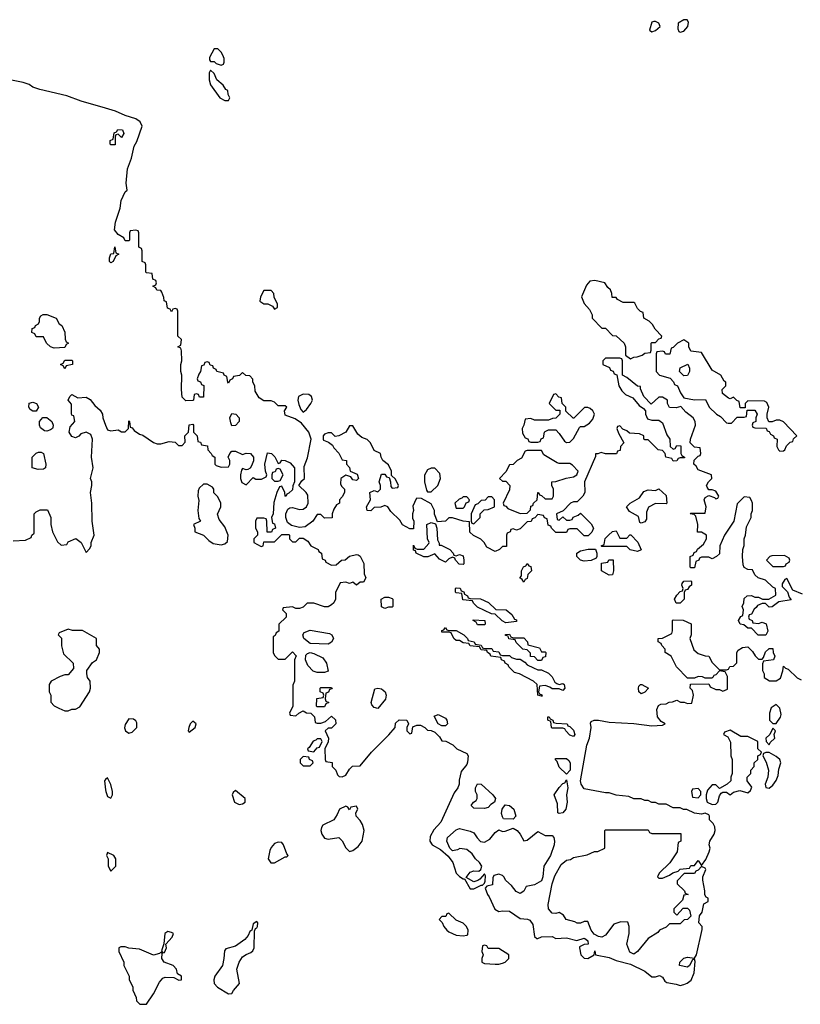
# Model space of a CAD drawing. Header units: inches. Extents: x 2601682 to 2755810, y 449311 to 584050.
# Tile 466 of 505: x 2719517 to 2723905, y 571373 to 576909. Entities that reach past the tile are written whole.
import ezdxf

# ---------------------------------------------------------------- set-up
doc = ezdxf.new("R2010")
doc.units = ezdxf.units.IN
doc.header["$MEASUREMENT"] = 0
doc.layers.add('C7517', color=7, linetype='Continuous')
doc.layers.add('C7527', color=7, linetype='Continuous')

msp = doc.modelspace()

# ---------------------------------------------------------------- linework, layer by layer
at = {"layer": 'C7517', "color": 2, "elevation": 2}
for points in [[(2720000, 576410.8), (2719862, 576450), (2719781.2, 576481.2), (2719630, 576517), (2719590, 576529.7), (2719570, 576544.5), (2719536, 576556), (2719462, 576570)], [(2719480.4, 573979.6), (2719550, 573982), (2719582, 573998), (2719586, 574010), (2719598, 574022), (2719598, 574130), (2719610, 574142), (2719632.7, 574152.7), (2719672.7, 574152.7), (2719692, 574110), (2719692, 574070), (2719702, 574030), (2719730, 573974), (2719750, 573954), (2719782, 573958), (2719790, 573974), (2719831.6, 573991.6), (2719862, 573970), (2719890, 573914), (2719910, 573934), (2719918, 573950), (2719918, 573970), (2719935.3, 574010), (2719924, 574090), (2719922, 574190), (2719915.3, 574250), (2719922, 574290), (2719922, 574310), (2719915.3, 574330), (2719929.3, 574390), (2719921.2, 574450), (2719926.6, 574550), (2719916.6, 574576.6), (2719890, 574589.2), (2719859.8, 574580.2), (2719850, 574568), (2719830, 574558), (2719810, 574566), (2719795.3, 574590), (2719800.4, 574619.6), (2719826, 574650), (2719822, 574682), (2719810, 574686), (2719807.3, 574692.7), (2719807.3, 574747.3), (2719788.7, 574770), (2719798, 574790), (2719810, 574802), (2719843.6, 574783.6), (2719890, 574786), (2719914, 574774), (2719939.6, 574739.6), (2719970, 574714), (2719982, 574690), (2719984.7, 574670), (2720000, 574628.8)], [(2720000, 572636), (2719994, 572630), (2720000, 572578.5)]]:
    msp.add_lwpolyline(points, dxfattribs=at)
for points in [[(2719710, 575062), (2719690, 575068.7), (2719668, 575090), (2719650, 575126), (2719610, 575126), (2719602, 575142), (2719586, 575150), (2719587.3, 575172.7), (2719602, 575178), (2719606, 575190), (2719622, 575198), (2719628, 575212), (2719628.9, 575231.1), (2719636.4, 575243.6), (2719649.1, 575250.9), (2719669.2, 575250.8), (2719722, 575230), (2719738, 575198), (2719754, 575190), (2719771.1, 575151.1), (2719772.7, 575112.7), (2719778, 575098), (2719792, 575090), (2719778, 575082), (2719770, 575066)], [(2719770, 574946), (2719762, 574962), (2719746, 574970), (2719762, 574978), (2719770, 574994), (2719810, 574994), (2719814, 574990), (2719814, 574970), (2719778, 574962)], [(2719590, 574708), (2719576.4, 574716.4), (2719568, 574730), (2719570, 574752), (2719590, 574758), (2719611.1, 574751.1), (2719622, 574730), (2719610, 574708)], [(2719670, 574595.3), (2719656.4, 574596.4), (2719634.6, 574614.6), (2719628.9, 574628.9), (2719628, 574650), (2719647.3, 574672.7), (2719670, 574672), (2719698, 574650), (2719704.7, 574630), (2719703.6, 574616.4), (2719702, 574610), (2719690, 574602)], [(2719620.2, 574380.2), (2719588, 574390), (2719588, 574450), (2719608.9, 574471.1), (2719623.1, 574476.9), (2719636.9, 574476.9), (2719651.3, 574470), (2719664.7, 574410), (2719662, 574390), (2719650, 574382)], [(2719790, 573482), (2719738, 573462), (2719734, 573450), (2719751.3, 573431.3), (2719751.1, 573388.9), (2719763.5, 573343.5), (2719818, 573290), (2719819.6, 573260.4), (2719790, 573226), (2719770, 573226), (2719743.6, 573216.4), (2719694, 573190), (2719682, 573170), (2719682, 573130), (2719692, 573110), (2719692, 573072), (2719711.6, 573051.6), (2719736.9, 573036.9), (2719770, 573022), (2719790, 573022), (2719810, 573032), (2719830, 573032), (2719854.6, 573045.4), (2719908.7, 573130), (2719915.3, 573150), (2719913.2, 573190), (2719899, 573210), (2719894, 573230), (2719895.3, 573250), (2719925.6, 573294.4), (2719948, 573310), (2719966, 573350), (2719966, 573370), (2719948, 573390), (2719948, 573430), (2719870, 573474.5), (2719814.6, 573474.6)]]:
    msp.add_lwpolyline(points, close=True, dxfattribs=at)
at = {"layer": 'C7527', "color": 2, "elevation": 2}
for points in [[(2723090, 576899.3), (2723081.4, 576898.6), (2723070, 576895.3), (2723058, 576850), (2723070, 576841), (2723090, 576847.3), (2723117.2, 576870), (2723108.7, 576890)], [(2723250, 576909), (2723218, 576890), (2723216.9, 576856.9), (2723222, 576842), (2723230, 576838), (2723250, 576844), (2723272.3, 576870), (2723276, 576896), (2723268.7, 576908.7)], [(2720630, 576746), (2720610, 576746), (2720583.6, 576696.4), (2720583.6, 576683.6), (2720590, 576674), (2720610, 576674), (2720622, 576662), (2720650, 576654), (2720662, 576658), (2720666, 576670), (2720666, 576690), (2720658, 576710), (2720650, 576726)], [(2720590, 576626), (2720582, 576610), (2720582, 576570), (2720590, 576542), (2720642, 576470), (2720670, 576454), (2720690, 576454), (2720698, 576470), (2720688, 576488), (2720686, 576510), (2720676.4, 576516.4), (2720660.4, 576540.4), (2720626, 576570), (2720610, 576606)], [(2720090, 576246), (2720070, 576266), (2720058, 576262), (2720054, 576250), (2720054, 576206), (2720050, 576206), (2720030, 576206), (2720026, 576210), (2720026, 576230), (2720042, 576238), (2720047.3, 576272.7), (2720062, 576278), (2720068.7, 576291.3), (2720094, 576290), (2720102, 576270)], [(2720030, 575542), (2720022, 575550), (2720021.2, 575570), (2720030, 575592), (2720046, 575594), (2720051.3, 575631.3), (2720058, 575598), (2720074, 575590), (2720058, 575582), (2720042, 575550)], [(2722750, 575442), (2722721, 575439), (2722703.6, 575416.4), (2722674, 575350), (2722690, 575314), (2722719.6, 575279.6), (2722734, 575250), (2722734, 575230), (2722790, 575174), (2722810, 575174), (2722850, 575134), (2722870, 575132), (2722914, 575090), (2722922, 575070), (2722922, 575022), (2722950, 575002), (2722968.4, 575011.6), (2722987.3, 575012.7), (2723016.4, 575023.6), (2723030, 575034), (2723062, 575038), (2723066, 575050), (2723066, 575090), (2723070, 575094), (2723090, 575094), (2723110, 575114), (2723122, 575118), (2723126, 575130), (2723088.9, 575168.9), (2723074.6, 575194.6), (2723054.6, 575214.6), (2723026, 575230), (2723022, 575262), (2723007.3, 575267.3), (2722990, 575286), (2722974.6, 575314.6), (2722970, 575318), (2722910, 575318), (2722876.4, 575336.4), (2722870, 575346), (2722847.3, 575347.3), (2722846, 575370), (2722838, 575390), (2722823.1, 575403.1), (2722806, 575430)], [(2720930, 575386), (2720890, 575386), (2720871.3, 575350), (2720866, 575326), (2720890, 575312), (2720912, 575312), (2720938, 575298), (2720950, 575282), (2720966, 575290), (2720966, 575310), (2720948, 575348), (2720946, 575370)], [(2723250, 575108), (2723214, 575090), (2723190, 575066), (2723178, 575062), (2723171.6, 575028.4), (2723148, 575028), (2723142, 575042), (2723130, 575046), (2723098, 575042), (2723094, 575030), (2723094, 574930), (2723114, 574910), (2723172.7, 574892.7), (2723192.7, 574872.7), (2723198, 574858), (2723214, 574850), (2723231.3, 574810), (2723250, 574782), (2723310, 574772), (2723372.7, 574772.7), (2723392, 574730), (2723434, 574690), (2723456.9, 574676.9), (2723490, 574642), (2723499.6, 574639.6), (2723519, 574641), (2723550, 574674), (2723590, 574674), (2723602, 574678), (2723606, 574714), (2723650, 574714), (2723662, 574690), (2723654, 574670), (2723654, 574650), (2723638, 574642), (2723634, 574630), (2723638, 574618), (2723650, 574614), (2723712.7, 574612.7), (2723718, 574598), (2723730, 574594), (2723738, 574578), (2723754, 574570), (2723758, 574558), (2723774, 574550), (2723772, 574510), (2723782, 574490), (2723790, 574482), (2723810, 574484.7), (2723818, 574490), (2723827.3, 574512.7), (2723847.3, 574532.7), (2723862, 574538), (2723867.3, 574552.7), (2723886, 574570), (2723810, 574648), (2723790, 574658), (2723770, 574658), (2723747.3, 574647.3), (2723727.3, 574647.3), (2723718, 574670), (2723718, 574690), (2723728.7, 574730), (2723717.2, 574757.2), (2723703.1, 574763.1), (2723610, 574766), (2723594, 574750), (2723594, 574726), (2723567.3, 574727.3), (2723562, 574762), (2723547.3, 574767.3), (2723530, 574786), (2723510, 574778), (2723500.4, 574780.4), (2723467.3, 574807.3), (2723466, 574830), (2723486, 574850), (2723486, 574870), (2723476.4, 574876.4), (2723458, 574910), (2723410, 574938), (2723350, 575038), (2723290, 575046), (2723278, 575070), (2723278, 575090)], [(2723250, 574906), (2723226, 574930), (2723228.9, 574951.1), (2723272, 574972), (2723282, 574950), (2723282, 574930), (2723270, 574908)], [(2721110, 574804), (2721084.7, 574790), (2721081, 574770), (2721085.4, 574745.4), (2721096.9, 574716.9), (2721110, 574702), (2721130, 574718), (2721154, 574750), (2721162, 574770), (2721158, 574790), (2721142, 574802)], [(2722530, 574806), (2722518, 574802), (2722494, 574750), (2722530, 574714), (2722552.7, 574712.7), (2722554, 574690), (2722531.3, 574668.7), (2722512.7, 574667.3), (2722490, 574658), (2722410, 574658), (2722390, 574666), (2722358, 574662), (2722351.6, 574628.4), (2722342, 574610), (2722343.6, 574583.6), (2722358, 574558), (2722372.7, 574552.7), (2722378, 574538), (2722390, 574534), (2722430, 574534), (2722442, 574538), (2722447.3, 574552.7), (2722462, 574558), (2722466, 574590), (2722470, 574594), (2722490, 574602), (2722530, 574602), (2722550, 574582), (2722579.6, 574539.6), (2722590, 574532), (2722610, 574534), (2722630, 574554), (2722663.1, 574616.9), (2722670, 574622), (2722690, 574622), (2722720.4, 574639.6), (2722738, 574662), (2722748, 574690), (2722738, 574710), (2722723.1, 574723.1), (2722710, 574728.7), (2722691.6, 574728.4), (2722631.6, 574668.4), (2722628.4, 574668.4), (2722587.3, 574707.3), (2722586, 574730), (2722566, 574750), (2722562, 574782), (2722547.3, 574787.3)], [(2720710, 574626), (2720703.1, 574643.1), (2720698, 574670), (2720710, 574694), (2720731.6, 574691.6), (2720751.1, 574671.1), (2720751.3, 574650), (2720730, 574628)], [(2722450, 574486), (2722370, 574486), (2722358, 574482), (2722336.9, 574443.1), (2722314, 574430), (2722291.6, 574408.4), (2722270, 574406), (2722250, 574366), (2722214, 574330), (2722230, 574314), (2722250, 574314), (2722271.3, 574290), (2722270, 574266), (2722234, 574190), (2722238, 574178), (2722250, 574174), (2722261, 574161), (2722330, 574132), (2722370, 574134), (2722387.3, 574152.7), (2722390, 574174), (2722402, 574178), (2722406, 574190), (2722426, 574210), (2722428.7, 574251.3), (2722434, 574250), (2722438, 574238), (2722450, 574234), (2722470, 574214), (2722510, 574214), (2722518, 574230), (2722518, 574270), (2722508, 574290), (2722508.7, 574311.3), (2722530, 574312), (2722589.1, 574330.9), (2722630, 574338), (2722648, 574350), (2722655.3, 574370), (2722624.7, 574404.7), (2722610, 574414), (2722550, 574414), (2722538, 574418), (2722463.1, 574463.1)], [(2720970, 574386), (2720958, 574382), (2720952.7, 574367.3), (2720938, 574362), (2720934, 574350), (2720934, 574330), (2720950, 574314), (2720970, 574314), (2720982, 574318), (2720998, 574350), (2720982, 574382)], [(2721850, 574388), (2721830, 574388), (2721810, 574378), (2721792.7, 574347.3), (2721792, 574310), (2721803.6, 574263.6), (2721810, 574254), (2721830, 574254), (2721868, 574290), (2721882, 574330), (2721878, 574358)], [(2720570, 574298), (2720550, 574298), (2720525.4, 574274.6), (2720519.6, 574260.4), (2720518, 574230), (2720524.7, 574204.7), (2720518.8, 574150), (2720524.7, 574104.7), (2720534, 574090), (2720494, 574070), (2720502, 574050), (2720502, 574030), (2720550, 574011), (2720579.8, 573979.8), (2720604, 573964), (2720650, 573956), (2720670, 573962), (2720684.7, 573975.3), (2720689.3, 574010), (2720670, 574058), (2720638, 574098), (2720628, 574128), (2720648, 574170), (2720648, 574190), (2720630, 574226), (2720608, 574248), (2720608, 574270), (2720600.4, 574280.4)], [(2723150, 574186), (2723090, 574188), (2723051.6, 574168.4), (2723039.6, 574140.4), (2723039.6, 574100.4), (2723030, 574086), (2723010, 574078), (2723002, 574082), (2722994.6, 574114.6), (2722944, 574144), (2722928, 574170), (2722949, 574191), (2723000.4, 574219.6), (2723024.7, 574255.3), (2723050, 574264.7), (2723090, 574262), (2723110, 574272), (2723150, 574234), (2723154, 574190)], [(2722030, 574226), (2722010, 574226), (2722002, 574218), (2721986.4, 574213.6), (2721962, 574190), (2721970, 574162), (2722010, 574162), (2722018, 574170), (2722027.3, 574192.7), (2722042, 574198), (2722046, 574210)], [(2722170, 574226), (2722150, 574226), (2722132.7, 574207.3), (2722110, 574206), (2722092.7, 574187.3), (2722078, 574182), (2722054, 574130), (2722054, 574090), (2722058, 574078), (2722070, 574074), (2722106, 574110), (2722106, 574130), (2722127.3, 574152.7), (2722150, 574154), (2722186, 574170), (2722186, 574210)], [(2721874, 573954), (2721886, 573954), (2721934, 573930), (2721954, 573910), (2721958, 573898), (2721970, 573894), (2721990, 573902), (2722010, 573894), (2722014, 573870), (2722014, 573850), (2722010, 573846), (2721987.3, 573847.3), (2721966, 573870), (2721962, 573882), (2721950, 573886), (2721930, 573878), (2721910, 573858), (2721876.4, 573876.4), (2721850, 573906), (2721810.9, 573889.1), (2721789.1, 573889.1), (2721746, 573910), (2721742, 573922), (2721730, 573926), (2721730, 573954), (2721738, 573938), (2721752, 573932), (2721788.4, 573931.6), (2721816.4, 573963.6), (2721818, 573970), (2721808.7, 573990), (2721806, 574070), (2721830, 574082), (2721854, 574074), (2721862, 574050), (2721864.7, 573984.7), (2721874, 573966)], [(2722890, 573994), (2722930, 573994), (2722947.3, 574012.7), (2722952.7, 574012.7), (2722991.3, 573971.3), (2723010, 573928), (2722990, 573918), (2722948.4, 573928.4), (2722930, 573946), (2722790, 573946), (2722786, 573950), (2722802, 573958), (2722808.4, 573991.6), (2722826, 574010), (2722849, 574031), (2722870, 574034)], [(2722690, 573864), (2722669.1, 573869.1), (2722648, 573890), (2722648, 573910), (2722670, 573922), (2722712.7, 573932.7), (2722752.7, 573932.7), (2722762, 573910), (2722762, 573890), (2722758, 573882), (2722730, 573868.7)], [(2723816.4, 573896.4), (2723745.4, 573894.6), (2723734, 573890), (2723714, 573870), (2723750, 573834), (2723810, 573834), (2723822, 573838), (2723826, 573850), (2723842, 573858), (2723846, 573870), (2723842, 573882)], [(2722350, 573746), (2722342, 573762), (2722328, 573770), (2722338, 573782), (2722338, 573810), (2722348.4, 573831.6), (2722362, 573838), (2722370, 573852), (2722378, 573838), (2722390, 573834), (2722394, 573810), (2722374, 573790), (2722370, 573766), (2722358, 573762)], [(2722830, 573786), (2722788, 573810), (2722787.3, 573852.7), (2722822, 573858), (2722828.4, 573871.6), (2722852.7, 573872.7), (2722854, 573810), (2722850, 573788)], [(2723207.3, 573627.3), (2723198, 573650), (2723210, 573674), (2723230, 573694), (2723242, 573698), (2723246, 573710), (2723238, 573730), (2723240.4, 573739.6), (2723250, 573752), (2723290, 573754), (2723294, 573750), (2723294, 573730), (2723279.6, 573720.4), (2723270, 573706), (2723258, 573702), (2723252.7, 573687.3), (2723252, 573650), (2723230, 573628)], [(2722250, 573518), (2722228.4, 573528.4), (2722190, 573566), (2722168.4, 573568.4), (2722090, 573606), (2722067.3, 573627.3), (2722062, 573642), (2722007.3, 573647.3), (2722002, 573682), (2721970, 573686), (2721966, 573690), (2721966, 573710), (2721970, 573714), (2721992.7, 573712.7), (2721998, 573698), (2722012.7, 573692.7), (2722018, 573678), (2722034, 573670), (2722038, 573658), (2722050, 573654), (2722107.3, 573652.7), (2722151.6, 573631.6), (2722192.7, 573592.7), (2722251.6, 573591.6), (2722283.6, 573563.6), (2722298, 573538), (2722310, 573534), (2722310, 573526)], [(2721570, 573598), (2721550, 573608), (2721548, 573650), (2721570, 573662), (2721590, 573662), (2721610, 573654), (2721614, 573650), (2721614, 573610), (2721610, 573606), (2721590, 573606)], [(2722090, 573506), (2722082, 573522), (2722066, 573530), (2722066, 573534), (2722131.6, 573531.6), (2722134, 573510), (2722130, 573506)], [(2721250, 573398), (2721150, 573401.2), (2721114, 573430), (2721108, 573450), (2721116.5, 573463.5), (2721150, 573476.4), (2721258.3, 573458.3), (2721271, 573450), (2721280.7, 573430), (2721270, 573409.2)], [(2721930, 573474), (2721970, 573474), (2722014, 573450), (2722034, 573430), (2722038, 573418), (2722071.6, 573411.6), (2722078, 573398), (2722111.6, 573391.6), (2722118, 573378), (2722130, 573374), (2722170, 573374), (2722178, 573358), (2722210, 573354), (2722218, 573338), (2722230, 573334), (2722270, 573334), (2722282, 573322), (2722310, 573314), (2722330, 573314), (2722356.9, 573296.9), (2722370, 573282), (2722404.7, 573264.7), (2722430, 573254), (2722450, 573254), (2722490, 573234), (2722510, 573214), (2722524.7, 573184.7), (2722536.9, 573176.9), (2722550, 573171.3), (2722570, 573176), (2722578, 573170), (2722582, 573150), (2722570, 573138), (2722550, 573146), (2722510, 573146), (2722496.4, 573156.4), (2722470, 573166), (2722438, 573162), (2722434, 573130), (2722438, 573118), (2722452.7, 573112.7), (2722454, 573106), (2722450, 573106), (2722428.7, 573110), (2722426, 573170), (2722406, 573190), (2722326, 573230), (2722298, 573238), (2722266, 573270), (2722262, 573282), (2722246, 573290), (2722242, 573302), (2722226, 573310), (2722222, 573322), (2722166, 573330), (2722162, 573342), (2722146, 573350), (2722142, 573362), (2722110, 573366), (2722102, 573382), (2722048.4, 573388.4), (2722042, 573402), (2722010, 573406), (2721990, 573418), (2721970, 573418), (2721958, 573430), (2721942, 573462), (2721930, 573466), (2721890, 573466), (2721890, 573474), (2721902, 573478), (2721910, 573492), (2721918, 573478)], [(2722290, 573434), (2722350, 573434), (2722371.6, 573411.6), (2722374, 573394), (2722438, 573378), (2722450, 573354), (2722470, 573354), (2722474, 573350), (2722472.7, 573327.3), (2722458, 573322), (2722450, 573306), (2722430, 573306), (2722410, 573326), (2722388.7, 573328.7), (2722387.3, 573347.3), (2722370, 573366), (2722346, 573370), (2722307.3, 573407.3), (2722302, 573422), (2722267.3, 573427.3), (2722262, 573442), (2722247.3, 573447.3), (2722247.3, 573452.7), (2722270, 573454), (2722278, 573438)], [(2721230, 573238), (2721190, 573239), (2721166, 573246), (2721137.2, 573277.2), (2721124, 573310), (2721124.7, 573335.3), (2721134.6, 573345.4), (2721150, 573351.3), (2721170, 573346), (2721220.7, 573320.7), (2721241, 573290), (2721250, 573246)], [(2721190, 573046), (2721186, 573050), (2721187.3, 573092.7), (2721222, 573098), (2721226, 573110), (2721222, 573122), (2721206, 573130), (2721206, 573150), (2721210, 573154), (2721270, 573154), (2721272.7, 573147.3), (2721258, 573142), (2721252.7, 573127.3), (2721238, 573122), (2721234, 573090), (2721238, 573078), (2721254, 573070), (2721238, 573062), (2721230, 573046)], [(2721530, 573035.3), (2721510, 573042), (2721497.2, 573057.2), (2721493.2, 573070), (2721514, 573146), (2721529.2, 573150.8), (2721550, 573147.3), (2721559.9, 573139.9), (2721570.8, 573130), (2721577.3, 573110), (2721572.5, 573087.5)], [(2723010, 573118), (2722998, 573130), (2722995.3, 573150), (2722998, 573162), (2723006, 573170), (2723014, 573170), (2723052, 573150), (2723030, 573128)], [(2723770, 573058), (2723741, 573039), (2723731.3, 573010), (2723732, 572970), (2723750, 572952), (2723770, 572952), (2723793.6, 572986.4), (2723797.2, 573002.8), (2723790, 573038)], [(2720130, 572978), (2720110, 572946), (2720106.4, 572926.4), (2720112, 572910), (2720130, 572898), (2720150, 572902), (2720175.3, 572930), (2720174.6, 572954.6), (2720170, 572966), (2720156.4, 572976.4)], [(2720490, 572964), (2720476, 572950), (2720466.8, 572930), (2720464.7, 572910), (2720470, 572902), (2720504, 572930), (2720508.7, 572950)], [(2721890, 572938), (2721868.9, 572948.9), (2721847.3, 572992.7), (2721870, 573002), (2721910, 572982), (2721918, 572970), (2721922, 572950), (2721910, 572938)], [(2722630, 572878), (2722610, 572886), (2722586, 572910), (2722582, 572922), (2722570, 572926), (2722510, 572926), (2722506, 572930), (2722502, 572962), (2722486, 572970), (2722486, 572990), (2722494, 572990), (2722498, 572978), (2722514, 572970), (2722518, 572958), (2722532.7, 572952.7), (2722594, 572950), (2722598, 572938), (2722610, 572934), (2722630, 572914), (2722638, 572890)], [(2723510, 572914), (2723478, 572902), (2723474, 572890), (2723496.9, 572876.9), (2723512.7, 572847.3), (2723514, 572770), (2723522, 572750), (2723522, 572670), (2723514, 572650), (2723514, 572630), (2723494, 572610), (2723450, 572586), (2723430, 572606), (2723410, 572606), (2723383.6, 572576.4), (2723374.8, 572550), (2723374.8, 572530), (2723381, 572510), (2723410, 572496.3), (2723430, 572498.8), (2723441.2, 572510), (2723450, 572544.7), (2723460.2, 572559.8), (2723470, 572564.7), (2723490, 572564.7), (2723510, 572551.3), (2723530, 572564.7), (2723565.6, 572574.4), (2723610, 572561), (2723625.6, 572574.4), (2723633.2, 572593.2), (2723606, 572630), (2723606, 572650), (2723626, 572670), (2723626, 572690), (2723646, 572710), (2723646, 572730), (2723666, 572750), (2723666, 572770), (2723682, 572778), (2723686, 572790), (2723666, 572810), (2723666, 572850), (2723610, 572878), (2723570, 572878)], [(2723750, 572926), (2723734, 572890), (2723711.3, 572870), (2723712, 572850), (2723730, 572832), (2723736, 572844), (2723762, 572870), (2723758, 572890), (2723766, 572910)], [(2721210, 572866), (2721190, 572866), (2721182, 572858), (2721166.8, 572853.2), (2721143.6, 572816.4), (2721134, 572810), (2721138, 572798), (2721170, 572792), (2721190, 572814), (2721202, 572818), (2721218, 572850)], [(2721110, 572766), (2721094, 572750), (2721094, 572730), (2721110, 572714), (2721150, 572714), (2721166, 572730), (2721162, 572742), (2721146, 572750), (2721142, 572762)], [(2722590, 572666), (2722550, 572706), (2722538, 572738), (2722526, 572750), (2722530, 572754), (2722590, 572754), (2722603.6, 572743.6), (2722610.9, 572730.9), (2722611.3, 572690)], [(2723730, 572789), (2723711.6, 572788.4), (2723698, 572782), (2723694, 572770), (2723713.7, 572733.7), (2723726.8, 572690), (2723722.8, 572650), (2723706.8, 572610), (2723711.3, 572591.3), (2723730, 572588.4), (2723750, 572604.7), (2723770, 572631), (2723781, 572659), (2723784.5, 572695.5), (2723795.3, 572730), (2723789.2, 572750), (2723770, 572766)], [(2722550, 572445.2), (2722542, 572450), (2722540.4, 572500.4), (2722522, 572550), (2722548.9, 572591.1), (2722570, 572614), (2722582, 572618), (2722590, 572634), (2722598, 572590), (2722591.3, 572550), (2722594.8, 572510), (2722586, 572470), (2722570, 572449.3)], [(2720730, 572575.3), (2720716, 572564), (2720711, 572550), (2720724, 572510), (2720750, 572496.3), (2720770, 572500.7), (2720784, 572510), (2720784, 572530)], [(2722130, 572474), (2722070, 572475.3), (2722055.3, 572490), (2722068, 572510), (2722082, 572518), (2722088.7, 572530), (2722088.7, 572550), (2722079, 572570), (2722079, 572590), (2722090, 572612), (2722110, 572611.3), (2722176, 572550), (2722191, 572530), (2722186, 572510), (2722164.4, 572495.6), (2722150, 572479)], [(2723330, 572586), (2723298, 572582), (2723294, 572570), (2723298, 572538), (2723330, 572534), (2723346, 572550), (2723346, 572570)], [(2721410, 572486), (2721378, 572482), (2721370, 572466), (2721362, 572482), (2721350, 572486), (2721314, 572470), (2721301, 572439), (2721282, 572410), (2721220.9, 572379.1), (2721212.8, 572367.2), (2721210.4, 572350), (2721214.9, 572330), (2721230, 572307.7), (2721250, 572301.6), (2721310, 572311), (2721330, 572291.3), (2721350, 572252), (2721370, 572232), (2721390, 572238), (2721419.3, 572260.7), (2721442, 572290), (2721454, 572350), (2721443.1, 572383.1), (2721430, 572406), (2721408, 572430), (2721406, 572450), (2721418, 572470)], [(2722290, 572414), (2722236.4, 572416.4), (2722230, 572426), (2722225.6, 572445.6), (2722229.4, 572470.6), (2722246.3, 572493.7), (2722270, 572490.8), (2722294, 572470), (2722306, 572430)], [(2720970, 572284), (2720950, 572277.2), (2720930, 572254), (2720922.8, 572237.2), (2720913.4, 572190), (2720928.5, 572168.5), (2720950, 572167.7), (2721010, 572202), (2721018, 572202), (2721026, 572210), (2721018, 572218), (2720999, 572270), (2720990, 572282)], [(2720010, 572226), (2720004.7, 572210), (2720014, 572190), (2720014, 572150), (2720030, 572122), (2720058, 572150), (2720058, 572190), (2720046, 572210)], [(2721930, 571886), (2721918, 571882), (2721912.7, 571867.3), (2721890, 571866), (2721874, 571850), (2721892, 571832), (2721902, 571810), (2721918, 571790), (2721930, 571781), (2721970, 571761), (2722010, 571758), (2722030, 571762), (2722036.4, 571763.6), (2722038, 571790), (2722028, 571810), (2722010, 571828), (2721970, 571846)], [(2720850, 571838), (2720830, 571826), (2720822, 571790), (2720810, 571782), (2720800.4, 571759.6), (2720782.9, 571737.1), (2720730, 571700.5), (2720674.8, 571685.2), (2720667.5, 571672.5), (2720664.9, 571630), (2720656.4, 571590), (2720614.4, 571530), (2720607.7, 571510), (2720610.4, 571490.4), (2720628.3, 571468.3), (2720690, 571432), (2720710, 571434), (2720718, 571450), (2720753.2, 571490), (2720738.3, 571570), (2720749.8, 571610.2), (2720770, 571639.1), (2720790, 571653.4), (2720816.2, 571663.8), (2720826.8, 571673.2), (2720835.1, 571690), (2720836.4, 571783.6), (2720842, 571798), (2720850, 571802), (2720853.2, 571810), (2720855.3, 571830)], [(2720350, 571782), (2720332, 571770), (2720326.8, 571713.2), (2720314, 571674), (2720322, 571662), (2720330, 571664.7), (2720342, 571690), (2720338, 571710), (2720374, 571750), (2720382, 571770), (2720370, 571777.2)], [(2720110, 571695.3), (2720084.7, 571695.3), (2720074, 571690), (2720074, 571670), (2720102, 571610), (2720102, 571590), (2720132, 571530), (2720132, 571510), (2720152, 571470), (2720152.7, 571452.7), (2720171.6, 571411.6), (2720172.7, 571392.7), (2720192.7, 571372.7), (2720230, 571374), (2720270, 571432), (2720302.9, 571497.1), (2720321, 571519), (2720334.2, 571525.8), (2720384, 571524), (2720412, 571508), (2720426, 571510), (2720426, 571530), (2720404.7, 571544.7), (2720399, 571570), (2720379, 571590), (2720328.7, 571610), (2720315.3, 571630), (2720318, 571658), (2720310, 571666), (2720302, 571658), (2720270, 571649), (2720190, 571682), (2720130, 571688)], [(2722130, 571706), (2722118, 571702), (2722114, 571670), (2722122, 571650), (2722114, 571630), (2722114, 571610), (2722130, 571602), (2722190, 571598), (2722210, 571598), (2722230, 571604.7), (2722246, 571610), (2722266, 571630), (2722266, 571650), (2722210, 571686), (2722150, 571686), (2722142, 571702)]]:
    msp.add_lwpolyline(points, close=True, dxfattribs=at)
for points in [[(2723918, 573678), (2723862, 573702), (2723830, 573766), (2723818, 573762), (2723803.6, 573736.4), (2723802, 573722), (2723832.7, 573692.7), (2723842, 573662), (2723852.7, 573647.3), (2723783.6, 573636.4), (2723747.3, 573607.3), (2723730, 573606), (2723710, 573626), (2723690, 573626), (2723664.7, 573615.3), (2723656.9, 573603.1), (2723644.7, 573595.3), (2723630, 573566), (2723618, 573562), (2723614, 573550), (2723618, 573538), (2723634, 573530), (2723638, 573518), (2723670, 573514), (2723690, 573522), (2723712.7, 573512.7), (2723722, 573470), (2723711.3, 573448.7), (2723668.4, 573448.4), (2723630, 573488), (2723610, 573488), (2723587.3, 573507.3), (2723566, 573510), (2723558, 573530), (2723570, 573554), (2723582, 573558), (2723586, 573590), (2723578, 573610), (2723588, 573630), (2723590, 573654), (2723606, 573670), (2723630.7, 573670.7), (2723650, 573662), (2723670, 573662), (2723691.6, 573651.6), (2723728.4, 573651.6), (2723767.3, 573672.7), (2723766, 573710), (2723750, 573718), (2723710, 573758), (2723668, 573770), (2723650, 573788), (2723635.3, 573815.3), (2723610, 573818), (2723588.4, 573828.4), (2723583.1, 573843.1), (2723579, 573890), (2723582, 573930), (2723588.4, 573951.6), (2723588.7, 573990), (2723597.2, 574010), (2723603.1, 574056.9), (2723628, 574110), (2723628, 574130), (2723635.3, 574150), (2723635.3, 574190), (2723630, 574206), (2723622, 574222), (2723590, 574226), (2723550, 574186), (2723531.6, 574088.4), (2723478, 574010), (2723452, 573950), (2723450, 573906), (2723434, 573890), (2723410, 573878), (2723390, 573886), (2723350, 573886), (2723338, 573882), (2723334, 573870), (2723318, 573862), (2723310, 573826), (2723290, 573826), (2723286, 573830), (2723286, 573890), (2723302, 573898), (2723307.3, 573912.7), (2723322, 573918), (2723327.3, 573932.7), (2723360.4, 573959.6), (2723378, 573990), (2723378, 574010), (2723350, 574028), (2723327.3, 574027.3), (2723328.7, 574070), (2723318, 574118), (2723307.3, 574127.3), (2723286, 574130), (2723290, 574134), (2723370, 574134), (2723375.3, 574170), (2723364, 574210), (2723370, 574222), (2723390, 574234), (2723422, 574222), (2723430, 574214), (2723442, 574218), (2723446, 574230), (2723430, 574258), (2723410, 574266), (2723390, 574266), (2723380.4, 574280.4), (2723378, 574290), (2723389.1, 574310.9), (2723408, 574330), (2723406, 574350), (2723330, 574378), (2723319, 574399), (2723306, 574410), (2723307.3, 574432.7), (2723330, 574454), (2723342, 574458), (2723346, 574470), (2723342, 574502), (2723310, 574506), (2723286, 574530), (2723288, 574550), (2723315.3, 574630), (2723314, 574650), (2723302, 574670), (2723262, 574702), (2723234, 574734), (2723207.3, 574727.3), (2723170, 574728), (2723158, 574750), (2723158, 574770), (2723130, 574786), (2723110, 574786), (2723067.3, 574747.3), (2723026, 574790), (2723006, 574834), (2723006, 574846), (2722990, 574848), (2722930, 574898), (2722906, 574910), (2722906, 574990), (2722902, 575002), (2722890, 575006), (2722810, 575006), (2722794, 574990), (2722794, 574970), (2722832.7, 574952.7), (2722838, 574938), (2722852.7, 574932.7), (2722858, 574918), (2722872.7, 574912.7), (2722884.7, 574850), (2722902, 574822), (2722922, 574802), (2722963.6, 574783.6), (2722999.6, 574739.6), (2723023.6, 574723.6), (2723034, 574710), (2723034, 574690), (2723045.4, 574665.4), (2723070, 574658), (2723110, 574658), (2723130, 574642), (2723155.3, 574575.3), (2723171.3, 574550), (2723174, 574510), (2723190, 574494), (2723202, 574498), (2723210, 574514), (2723232.7, 574512.7), (2723234, 574470), (2723238, 574458), (2723254, 574450), (2723254, 574446), (2723230, 574446), (2723218, 574442), (2723211.6, 574428.4), (2723190, 574426), (2723182, 574442), (2723148.9, 574448.9), (2723146, 574470), (2723130, 574486), (2723106, 574490), (2723050, 574546), (2723030, 574546), (2723026, 574550), (2723026, 574570), (2723000.4, 574580.4), (2722944, 574584), (2722930, 574598), (2722907.3, 574607.3), (2722890, 574626), (2722878, 574622), (2722874, 574610), (2722883.6, 574583.6), (2722912, 574530), (2722894, 574510), (2722892.7, 574487.3), (2722878, 574482), (2722872, 574468), (2722810, 574468.7), (2722784.7, 574475.3), (2722767.3, 574467.3), (2722752.7, 574467.3), (2722752.7, 574452.7), (2722691.3, 574310), (2722694, 574250), (2722682, 574230), (2722650, 574198), (2722630, 574198), (2722614, 574190), (2722572.7, 574147.3), (2722534, 574130), (2722538, 574098), (2722550, 574094), (2722570, 574114), (2722590, 574094), (2722610, 574094), (2722622, 574098), (2722627.3, 574112.7), (2722656.4, 574123.6), (2722670, 574134), (2722730, 574074), (2722742, 574050), (2722732.7, 574027.3), (2722712.7, 574007.3), (2722690, 574006), (2722650, 574046), (2722610, 574046), (2722598, 574042), (2722590, 574026), (2722530, 574026), (2722506, 574050), (2722502, 574062), (2722487.3, 574067.3), (2722482, 574102), (2722467.3, 574107.3), (2722462, 574122), (2722430, 574126), (2722412.7, 574107.3), (2722398, 574102), (2722392.7, 574087.3), (2722370, 574086), (2722330, 574046), (2722310, 574038), (2722290, 574046), (2722278, 574042), (2722274, 574030), (2722258, 574022), (2722254, 574010), (2722252.7, 573947.3), (2722230, 573946), (2722214, 573930), (2722190, 573918), (2722143.1, 573943.1), (2722128.4, 573968.4), (2722108.4, 573988.4), (2722068.4, 574008.4), (2722047.3, 574027.3), (2722046, 574086), (2722010, 574088.7), (2721950, 574108), (2721930, 574108), (2721910, 574088.7), (2721866, 574086), (2721848.4, 574128.4), (2721848, 574150), (2721830, 574186), (2721776.4, 574216.4), (2721750, 574218), (2721745.4, 574214.6), (2721726.4, 574173.6), (2721731, 574150), (2721724.7, 574130), (2721725.4, 574105.4), (2721732, 574090), (2721730, 574046), (2721710, 574046), (2721668.7, 574068.7), (2721654.6, 574094.6), (2721603.1, 574143.1), (2721586, 574170), (2721570, 574178), (2721547.3, 574167.3), (2721510, 574166), (2721490, 574148), (2721470, 574148.7), (2721466, 574170), (2721488, 574210), (2721486, 574250), (2721510, 574262), (2721530, 574254), (2721546, 574270), (2721546, 574290), (2721538, 574310), (2721550, 574354), (2721570, 574354), (2721578, 574338), (2721594, 574334), (2721602, 574310), (2721603.6, 574283.6), (2721610, 574274), (2721642, 574278), (2721646, 574290), (2721630, 574326), (2721606, 574346), (2721606, 574370), (2721590, 574406), (2721558, 574430), (2721548.4, 574448.4), (2721546, 574470), (2721510, 574486), (2721488, 574530), (2721479, 574539), (2721470, 574548), (2721440.2, 574560.2), (2721418, 574578), (2721390, 574626), (2721370, 574626), (2721351.1, 574588.9), (2721311.6, 574568.4), (2721290, 574566), (2721270, 574586), (2721250, 574586), (2721230, 574578), (2721222, 574570), (2721222, 574550), (2721224.7, 574544.7), (2721252.7, 574532.7), (2721276, 574516), (2721282, 574502), (2721310.9, 574470.9), (2721330, 574434), (2721354, 574430), (2721354, 574410), (2721371.3, 574391.3), (2721374, 574370), (2721413.7, 574353.7), (2721422, 574330), (2721410, 574318), (2721390, 574322), (2721378, 574338), (2721350, 574348), (2721322, 574330), (2721319.6, 574299.6), (2721325.4, 574285.4), (2721342, 574270), (2721342, 574250), (2721330, 574226), (2721314, 574210), (2721314, 574190), (2721298, 574182), (2721283.6, 574156.4), (2721274, 574130), (2721272.7, 574107.3), (2721230, 574106), (2721210, 574126), (2721190, 574126), (2721164.7, 574090), (2721122, 574058), (2721090, 574054), (2721044, 574064), (2721022.7, 574082.7), (2721013.2, 574110), (2721013.2, 574130), (2721024, 574156), (2721035.3, 574164.7), (2721050, 574166), (2721090, 574154.8), (2721110, 574156), (2721128.7, 574170), (2721138, 574190), (2721136.4, 574236.4), (2721128, 574250), (2721086, 574290), (2721103.1, 574316.9), (2721118, 574330), (2721116.4, 574396.4), (2721134.6, 574445.4), (2721155.3, 574550), (2721142, 574590), (2721101.2, 574641.2), (2721064.7, 574664.7), (2721010, 574686), (2721006, 574710), (2721018, 574730), (2721010, 574738), (2720970, 574738), (2720950, 574758), (2720930, 574766), (2720890, 574766), (2720863.1, 574783.1), (2720840.4, 574820.4), (2720838, 574850), (2720828, 574870), (2720827.3, 574887.3), (2720810, 574906), (2720788.4, 574908.4), (2720770, 574926), (2720751.6, 574908.4), (2720718, 574902), (2720714, 574890), (2720698, 574882), (2720690, 574866), (2720686, 574870), (2720682, 574902), (2720666, 574910), (2720662, 574922), (2720626, 574930), (2720622, 574942), (2720606, 574950), (2720602, 574962), (2720587.3, 574967.3), (2720582, 574982), (2720570, 574986), (2720558, 574982), (2720552.7, 574967.3), (2720538, 574962), (2720534, 574930), (2720523.6, 574916.4), (2720514, 574890), (2720518, 574878), (2720532.7, 574872.7), (2720538, 574858), (2720551.6, 574851.6), (2720550, 574786), (2720527.3, 574787.3), (2720522, 574802), (2720510, 574806), (2720498, 574802), (2720494, 574770), (2720490, 574768), (2720450, 574766), (2720430, 574786), (2720426, 574830), (2720428, 574910), (2720422, 574930), (2720422, 574970), (2720428.7, 574990), (2720427.3, 575047.3), (2720422, 575062), (2720406, 575070), (2720422, 575078), (2720426, 575110), (2720406, 575130), (2720406, 575270), (2720402, 575282), (2720390, 575286), (2720378, 575282), (2720370, 575266), (2720362, 575282), (2720347.3, 575287.3), (2720342, 575322), (2720328.4, 575328.4), (2720327.3, 575347.3), (2720316.4, 575376.4), (2720310, 575386), (2720287.3, 575387.3), (2720282, 575402), (2720266, 575410), (2720282, 575418), (2720286, 575430), (2720282, 575442), (2720266, 575450), (2720262, 575482), (2720230, 575486), (2720226, 575490), (2720226, 575530), (2720222, 575542), (2720206, 575550), (2720206, 575610), (2720202, 575622), (2720186, 575630), (2720186, 575710), (2720182, 575722), (2720170, 575726), (2720138, 575722), (2720134, 575710), (2720134, 575670), (2720130, 575666), (2720110, 575666), (2720102, 575682), (2720070, 575702), (2720050, 575728), (2720056.2, 575770), (2720082, 575850), (2720086.8, 575893.2), (2720110, 575941), (2720122, 575950), (2720116, 575990), (2720123.7, 576070), (2720146, 576130), (2720161.3, 576198.7), (2720175.3, 576224.7), (2720206, 576310), (2720193.8, 576333.8), (2720170, 576352.3), (2720110, 576369.5), (2720055.1, 576395.1), (2720000, 576410.8)], [(2720000, 574628.8), (2720010, 574602), (2720030, 574598), (2720070, 574602), (2720090, 574592), (2720110, 574592), (2720128, 574610), (2720130, 574654), (2720134, 574650), (2720138, 574618), (2720150, 574614), (2720159.6, 574599.6), (2720190, 574578), (2720210, 574572), (2720270, 574531.3), (2720290, 574524.7), (2720310, 574524.7), (2720358, 574538), (2720390, 574534), (2720410, 574514), (2720430, 574514), (2720447.3, 574532.7), (2720446, 574570), (2720466, 574590), (2720468.7, 574631.3), (2720490, 574634), (2720494, 574630), (2720494, 574590), (2720514, 574570), (2720518, 574538), (2720532.7, 574532.7), (2720538, 574518), (2720572.7, 574512.7), (2720574, 574490), (2720594, 574470), (2720598, 574458), (2720614, 574450), (2720614, 574410), (2720622, 574402), (2720650, 574392), (2720690, 574394), (2720698, 574410), (2720698, 574430), (2720688, 574450), (2720698, 574470), (2720710, 574482), (2720730, 574482), (2720770, 574464.7), (2720790, 574472), (2720814, 574470), (2720831.3, 574450), (2720831.1, 574428.9), (2720819.6, 574400.4), (2720812.7, 574387.3), (2720799.6, 574380.4), (2720790, 574378), (2720770, 574386), (2720763.6, 574376.4), (2720758, 574350), (2720758, 574330), (2720766, 574306), (2720790, 574294), (2720830, 574334), (2720844.7, 574324.7), (2720875.3, 574324.7), (2720902, 574338), (2720906, 574350), (2720898, 574370), (2720895.3, 574410), (2720910, 574474), (2720932, 574470), (2720950.9, 574450.9), (2720970, 574414), (2720982, 574418), (2720990, 574432), (2721010, 574431.3), (2721036.9, 574416.9), (2721062, 574390), (2721062, 574310), (2721052.7, 574287.3), (2721050, 574266), (2721030, 574246), (2721018, 574242), (2721012.7, 574227.3), (2721008.7, 574230), (2721008, 574250), (2720990, 574286), (2720978, 574282), (2720962, 574250), (2720945.4, 574194.6), (2720942, 574130), (2720932, 574110), (2720938, 574078), (2720950, 574074), (2720954, 574050), (2720938, 574042), (2720932, 574028), (2720907.3, 574027.3), (2720906, 574090), (2720902, 574102), (2720890, 574106), (2720850, 574106), (2720842, 574090), (2720842, 574050), (2720854, 574030), (2720854, 574010), (2720834, 573990), (2720834, 573970), (2720873.6, 573946.4), (2720886, 573950), (2720890, 573974), (2720950, 573974), (2720990, 574014), (2721030, 574014), (2721034, 574010), (2721034, 573990), (2721050, 573974), (2721070, 573974), (2721090, 573994), (2721110, 573994), (2721136.9, 573976.9), (2721154, 573950), (2721194, 573930), (2721198, 573918), (2721214, 573910), (2721218, 573878), (2721234, 573870), (2721238, 573858), (2721270, 573842), (2721296.4, 573843.6), (2721326, 573870), (2721347.3, 573872.7), (2721370, 573892), (2721410, 573902), (2721419.6, 573899.6), (2721431.6, 573891.6), (2721451.1, 573851.1), (2721452.7, 573792.7), (2721462, 573770), (2721450, 573746), (2721430, 573746), (2721411.1, 573728.9), (2721390, 573746), (2721370, 573738), (2721350, 573746), (2721318, 573742), (2721292.7, 573687.3), (2721292, 573650), (2721282, 573630), (2721270, 573618), (2721250, 573608), (2721230, 573608), (2721170, 573628.7), (2721151.6, 573628.4), (2721132.7, 573627.3), (2721110, 573606), (2721090, 573598), (2721070, 573598), (2721050, 573608), (2720998, 573602), (2720994, 573590), (2721014, 573570), (2721014, 573550), (2720974, 573510), (2720974, 573470), (2720958, 573462), (2720952.7, 573447.3), (2720942, 573438), (2720942, 573350), (2720950, 573334), (2720970, 573314), (2721010, 573314), (2721050, 573354), (2721071.6, 573331.6), (2721062, 573310), (2721062, 573190), (2721052.7, 573167.3), (2721052, 573050), (2721034, 573010), (2721038, 572998), (2721070, 572994), (2721086, 573010), (2721110, 573022), (2721130, 573012), (2721154, 573010), (2721174, 572990), (2721178, 572958), (2721190, 572954), (2721210, 572954), (2721236.4, 572963.6), (2721270, 572992), (2721292.7, 572972.7), (2721294, 572950), (2721270, 572926), (2721250, 572926), (2721234, 572910), (2721252, 572870), (2721251.6, 572848.4), (2721232, 572810), (2721234, 572750), (2721238, 572738), (2721272.7, 572732.7), (2721274, 572710), (2721294, 572690), (2721303.6, 572663.6), (2721312.7, 572652.7), (2721330, 572652), (2721350, 572662), (2721370, 572694), (2721388, 572712), (2721430, 572714), (2721495.3, 572790), (2721592.5, 572887.5), (2721628, 572930), (2721630, 572954), (2721650, 572971.3), (2721694, 572970), (2721702, 572950), (2721694, 572930), (2721694, 572910), (2721710, 572894), (2721722, 572898), (2721727.3, 572932.7), (2721750, 572942), (2721770, 572942), (2721794, 572930), (2721810, 572914), (2721830, 572912), (2721850, 572902), (2721876.9, 572876.9), (2721890, 572854), (2721911.6, 572851.6), (2721951.6, 572831.6), (2721974, 572810), (2722030, 572782), (2722038, 572770), (2722034.8, 572734.8), (2722030, 572722), (2721998, 572682), (2721987.5, 572632.5), (2721987.3, 572610), (2721979.1, 572590), (2721958.8, 572561.2), (2721884.1, 572395.9), (2721845.8, 572354.1), (2721824.6, 572315.4), (2721822.4, 572290), (2721835.5, 572270), (2721883, 572243), (2721925.2, 572205.2), (2721951.3, 572170), (2721970.8, 572110), (2721990, 572090.8), (2722010, 572078), (2722018, 572078), (2722050, 572022), (2722070, 572022), (2722110, 572042), (2722118, 572042), (2722130, 572054), (2722134, 572066), (2722134.6, 572094.6), (2722130, 572106), (2722103.6, 572076.4), (2722092, 572068), (2722070, 572062), (2722026, 572086), (2722050, 572116), (2722070, 572124), (2722098, 572122), (2722108.9, 572131.1), (2722115.3, 572150), (2722102, 572170), (2722079, 572190), (2722059.5, 572219.5), (2722030, 572244), (2721991.6, 572248.4), (2721978.8, 572241.2), (2721950, 572235.3), (2721935.3, 572250), (2721917.2, 572290), (2721921.2, 572310), (2721970, 572354), (2721990, 572361), (2722050, 572346.8), (2722070, 572337.3), (2722088.2, 572308.2), (2722108.1, 572288.1), (2722130, 572284), (2722159.7, 572300.3), (2722190, 572338), (2722210, 572354), (2722230, 572344.7), (2722245.4, 572345.4), (2722290, 572362.8), (2722314, 572350), (2722330.7, 572330), (2722350, 572292), (2722370, 572296), (2722430, 572344.7), (2722470, 572321), (2722510, 572321), (2722518.8, 572310), (2722524, 572290), (2722520.7, 572270), (2722501, 572210), (2722462.8, 572150), (2722458.4, 572090), (2722450, 572067.3), (2722410, 572043.7), (2722364, 572036), (2722351, 572009), (2722330, 571995.3), (2722306.8, 572006.8), (2722281.5, 572041.5), (2722250, 572068.7), (2722239, 572090), (2722230, 572097.2), (2722210, 572105.2), (2722182.8, 572097.2), (2722176.9, 572083.1), (2722174.8, 572045.2), (2722143.6, 572036.4), (2722134, 572026), (2722146, 571990), (2722156.4, 571976.4), (2722188.1, 571908.1), (2722210, 571894.8), (2722230, 571898.8), (2722270, 571896), (2722330, 571854.8), (2722371.6, 571851.6), (2722385.4, 571845.4), (2722401, 571821), (2722410, 571754), (2722423.6, 571743.6), (2722430, 571742), (2722450, 571751.3), (2722510, 571754), (2722530, 571742), (2722590, 571746), (2722648.7, 571731.3), (2722690, 571744.7), (2722699.8, 571739.8), (2722711.3, 571730), (2722712, 571710), (2722690, 571709.2), (2722664.5, 571695.5), (2722662.8, 571690), (2722670.8, 571650.8), (2722690, 571631.3), (2722710, 571631), (2722746, 571650), (2722750, 571674), (2722754, 571650), (2722830, 571636), (2722870, 571619.1), (2722950, 571598), (2723030, 571559.1), (2723070, 571526.8), (2723090, 571526.8), (2723114, 571534), (2723130, 571524.7), (2723143.4, 571503.4), (2723155.2, 571495.2), (2723206.8, 571486.8), (2723230, 571478), (2723250, 571484.7), (2723268.9, 571491.1), (2723291.9, 571508.1), (2723309, 571550), (2723314, 571614), (2723310, 571626), (2723298, 571622), (2723282, 571590), (2723270, 571582), (2723226, 571590), (2723228, 571610), (2723250, 571631.3), (2723270, 571638), (2723310, 571632), (2723322, 571650), (2723352.9, 571792.9), (2723353.2, 571810), (2723334, 571830), (2723339, 571870), (2723353.2, 571890), (2723362, 571938), (2723386, 571950), (2723386, 571970), (2723375.3, 571975.3), (2723368, 571988), (2723368.9, 572011.1), (2723356.2, 572070), (2723357.2, 572090), (2723374, 572130), (2723370, 572138), (2723350, 572148), (2723330, 572126), (2723318, 572122), (2723310, 572108), (2723252.7, 572107.3), (2723212.7, 572067.3), (2723212, 572050), (2723254, 572010), (2723258, 571998), (2723274, 571990), (2723250, 571986), (2723242, 571958), (2723194, 571910), (2723194, 571890), (2723210, 571874), (2723247.3, 571912.7), (2723270, 571914), (2723282, 571902), (2723290, 571868), (2723270.9, 571849.1), (2723252, 571848), (2723230, 571826), (2723170, 571826), (2723150, 571806), (2723114, 571790), (2723103.6, 571776.4), (2723050, 571742), (2722990, 571669), (2722970, 571654), (2722946.3, 571666.3), (2722929, 571710), (2722942, 571770), (2722942, 571810), (2722935.3, 571835.3), (2722896.4, 571836.4), (2722856.9, 571823.1), (2722810, 571762), (2722789.3, 571749.3), (2722770, 571753.2), (2722746.6, 571766.6), (2722729.4, 571789.4), (2722710, 571838), (2722690, 571838), (2722670, 571828), (2722650, 571828.7), (2722637.2, 571837.2), (2722589.3, 571849.3), (2722574.6, 571874.6), (2722550, 571888.7), (2722530, 571882.7), (2722510, 571886), (2722489.4, 571910), (2722486.8, 571933.2), (2722509.5, 572050), (2722525.6, 572094.4), (2722560.5, 572159.5), (2722590, 572182.8), (2722612.5, 572187.5), (2722630, 572198), (2722707.3, 572212.7), (2722748.4, 572231.6), (2722767.3, 572232.7), (2722806, 572250), (2722806, 572350), (2722810, 572354), (2723050, 572354), (2723058, 572338), (2723070, 572334), (2723232.7, 572332.7), (2723234, 572290), (2723218, 572282), (2723212, 572230), (2723171.1, 572168.9), (2723112, 572110), (2723102, 572090), (2723110, 572082), (2723130, 572082), (2723170, 572098), (2723189, 572111), (2723219, 572121), (2723230, 572132), (2723282, 572138), (2723290, 572154), (2723310, 572154), (2723330, 572182), (2723350, 572154), (2723372.9, 572187.1), (2723393.2, 572230), (2723399, 572250), (2723393.2, 572270), (2723396, 572290), (2723420.9, 572330), (2723426, 572350), (2723424, 572370), (2723415.3, 572390), (2723395.3, 572410), (2723395.3, 572430), (2723390, 572438), (2723370, 572448), (2723350, 572442), (2723310, 572448), (2723267.3, 572467.3), (2723248.4, 572468.4), (2723230, 572478), (2723190, 572478), (2723150, 572498), (2723110, 572498), (2723090, 572508), (2723070, 572508), (2723050, 572518), (2723030, 572518), (2723010, 572528), (2722968.9, 572528.9), (2722940.4, 572540.4), (2722870, 572548.7), (2722830, 572562), (2722810, 572562), (2722690, 572584), (2722673.2, 572610), (2722669.2, 572630), (2722705.2, 572830), (2722719.3, 572870), (2722729.2, 572930), (2722726, 572954), (2722730, 572962), (2722746, 572970), (2722770, 572970.8), (2722830, 572959.1), (2722970, 572952.4), (2723070, 572938.8), (2723130, 572942), (2723146, 572950), (2723122, 572962), (2723102, 572990), (2723098, 573030), (2723107.3, 573052.7), (2723120.4, 573059.6), (2723150, 573062), (2723168.4, 573071.6), (2723187.3, 573072.7), (2723210, 573082), (2723231.6, 573071.6), (2723251.1, 573071.1), (2723270, 573064.7), (2723294.6, 573065.4), (2723304, 573110), (2723298, 573138), (2723286, 573150), (2723287.3, 573172.7), (2723390, 573174), (2723398, 573158), (2723430, 573142), (2723450, 573142), (2723470, 573134), (2723495.3, 573144.7), (2723495.3, 573215.3), (2723482, 573242), (2723450, 573248), (2723430, 573226), (2723418, 573222), (2723414, 573210), (2723407.3, 573207.3), (2723370, 573206), (2723354.6, 573214.6), (2723330, 573215.3), (2723310, 573206), (2723270, 573206), (2723208, 573270), (2723178, 573330), (2723146, 573350), (2723146, 573370), (2723126, 573390), (2723122, 573402), (2723106, 573410), (2723106, 573430), (2723130, 573432), (2723182, 573458), (2723187.3, 573472.7), (2723186, 573530), (2723190, 573534), (2723247.3, 573532.7), (2723291.1, 573511.1), (2723291.3, 573450), (2723284.7, 573430), (2723306.4, 573366.4), (2723330, 573344.7), (2723370, 573331.3), (2723391.1, 573331.1), (2723410, 573294), (2723450, 573254), (2723490, 573254), (2723502, 573258), (2723508.4, 573271.6), (2723530, 573274), (2723547.3, 573292.7), (2723548.4, 573351.6), (2723556.4, 573363.6), (2723580.4, 573379.6), (2723610, 573382), (2723636.9, 573356.9), (2723651.6, 573331.6), (2723670, 573314), (2723690, 573314), (2723698, 573322), (2723710, 573354), (2723726, 573370), (2723730, 573374), (2723750, 573374), (2723752, 573350), (2723762, 573330), (2723754, 573310), (2723698, 573302), (2723692.7, 573287.3), (2723692, 573250), (2723702, 573230), (2723702, 573210), (2723731.6, 573191.6), (2723770, 573191.3), (2723792.9, 573207.1), (2723807.3, 573247.3), (2723810, 573274), (2723822, 573262), (2723836.9, 573256.9), (2723887.5, 573207.5), (2723910, 573198)], [(2720000, 572578.5), (2720001, 572570), (2720010, 572542), (2720030, 572532), (2720039, 572550), (2720039.3, 572570), (2720030, 572608), (2720010, 572646), (2720000, 572636)]]:
    msp.add_lwpolyline(points, dxfattribs=at)

doc.saveas('drawing.dxf')
